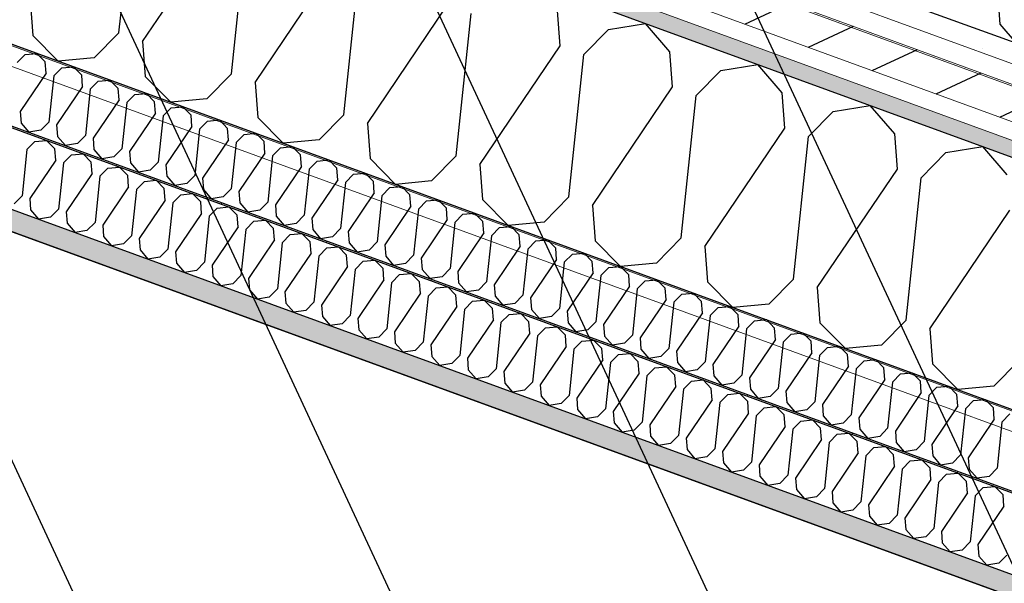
# Model space of a CAD drawing. Header units: millimetres. Extents: x 112481703 to 112588235, y 1264638581 to 1264713486.
# Tile 447 of 487: x 112584044 to 112584660, y 1264688743 to 1264689096. Entities that reach past the tile are written whole.
import ezdxf
from ezdxf.enums import TextEntityAlignment as Align

# ---------------------------------------------------------------- set-up
doc = ezdxf.new("R2010")
doc.units = ezdxf.units.MM
doc.header["$LTSCALE"] = 0.5
doc.header["$MEASUREMENT"] = 0
doc.linetypes.add('PLINE', pattern=[0])
for name, color, linetype, lineweight in [('235- Utvendig kledning og overflate', 7, 'Continuous', 0), ('236- Innvendig kledning og overflate', 7, 'Continuous', 0), ('262- Taktekking', 7, 'Continuous', 0)]:
    doc.layers.add(name, color=color, linetype=linetype, lineweight=lineweight)
for name, color, linetype in [('862- M___Nettoareal', 7, 'Continuous'), ('862- M___Nettoareal (1-100)', 7, 'Continuous'), ('862- M___Nettoareal(Polylinje)', 7, 'Continuous'), ('LA_farge_dekke_asfalt2', 7, 'Continuous'), ('Yttervegger.A225', 7, 'Continuous'), ('Yttervegger.A225 (Skravur)', 7, 'Continuous')]:
    doc.layers.add(name, color=color, linetype=linetype)
doc.styles.add('GENERATED_STYLE_1', font='arial.ttf')
pattern_1 = [(249.956, (112557650, 1264717795), (-81.357, 29.68231), [0, -50]), (249.956, (112557682.11, 1264717756.67), (-81.357, 29.68231), [0, -50])]

# ---------------------------------------------------------------- blocks, each defined once
blk = doc.blocks.new('Personalrom_1_1', base_point=(112584215.36, 1264687380.05))
at = {"layer": '862- M___Nettoareal(Polylinje)', "linetype": 'PLINE', "flags": 128}
blk.add_lwpolyline([(112586295.89, 1264688139.79), (112579715.19, 1264690540.69), (112579078.41, 1264688795.32), (112578651.54, 1264687625.32), (112580142.19, 1264687081.47), (112580274.65, 1264687033.14), (112580295.56, 1264687090.45), (112582622.75, 1264686241.4), (112582601.84, 1264686184.09), (112585232.24, 1264685224.41)], close=True, dxfattribs=at)
blk = doc.blocks.new('*X299', base_point=(112557650, 1264717795))
at = {"layer": 'Yttervegger.A225 (Skravur)', "linetype": 'PLINE'}
for p, q in [((112584656.2, 1264689107.21), (112584657.33, 1264689092.67)), ((112584657.33, 1264689092.67), (112584667.46, 1264689080.93))]:
    blk.add_line(p, q, dxfattribs=at)
blk = doc.blocks.new('*X415', base_point=(112557650, 1264717795))
at = {"layer": 'Yttervegger.A225 (Skravur)', "linetype": 'PLINE'}
for p, q in [((112584106.27, 1264689087.38), (112584115.64, 1264689176.38)), ((112584121.05, 1264689081.99), (112584171.2, 1264689156.11)), ((112584176.61, 1264689061.72), (112584185.97, 1264689150.72)), ((112584191.38, 1264689056.33), (112584241.53, 1264689130.45)), ((112584246.94, 1264689036.06), (112584256.31, 1264689125.06)), ((112584050.72, 1264689107.65), (112584052.42, 1264689085.69)), ((112584261.72, 1264689030.67), (112584311.86, 1264689104.79)), ((112584382.19, 1264689079.13), (112584380.49, 1264689101.09)), ((112584317.27, 1264689010.4), (112584326.64, 1264689099.4)), ((112584396.97, 1264689073.74), (112584412.41, 1264689089.45)), ((112584412.41, 1264689089.45), (112584435.53, 1264689093.16)), ((112584450.83, 1264689075.43), (112584435.53, 1264689093.16)), ((112584052.42, 1264689085.69), (112584068.31, 1264689069.59)), ((112584106.27, 1264689087.38), (112584090.83, 1264689071.68)), ((112584121.05, 1264689081.99), (112584122.75, 1264689060.03)), ((112584332.05, 1264689005.01), (112584382.19, 1264689079.13)), ((112584090.83, 1264689071.68), (112584068.31, 1264689069.59)), ((112584387.6, 1264688984.74), (112584396.97, 1264689073.74)), ((112584452.53, 1264689053.47), (112584450.83, 1264689075.43)), ((112584482.75, 1264689063.79), (112584505.86, 1264689067.5)), ((112584521.16, 1264689049.77), (112584505.86, 1264689067.5)), ((112584122.75, 1264689060.03), (112584138.64, 1264689043.93)), ((112584176.61, 1264689061.72), (112584161.16, 1264689046.02)), ((112584467.3, 1264689048.08), (112584482.75, 1264689063.79)), ((112584191.38, 1264689056.33), (112584193.08, 1264689034.37)), ((112584402.38, 1264688979.35), (112584452.53, 1264689053.47)), ((112584161.16, 1264689046.02), (112584138.64, 1264689043.93)), ((112584457.94, 1264688959.08), (112584467.3, 1264689048.08)), ((112584522.86, 1264689027.81), (112584521.16, 1264689049.77)), ((112584553.08, 1264689038.13), (112584576.2, 1264689041.84)), ((112584591.49, 1264689024.11), (112584576.2, 1264689041.84)), ((112584193.08, 1264689034.37), (112584208.97, 1264689018.27)), ((112584246.94, 1264689036.06), (112584231.5, 1264689020.36)), ((112584537.64, 1264689022.42), (112584553.08, 1264689038.13)), ((112584261.72, 1264689030.67), (112584263.42, 1264689008.71)), ((112584472.71, 1264688953.69), (112584522.86, 1264689027.81)), ((112584528.27, 1264688933.42), (112584537.64, 1264689022.42)), ((112584593.19, 1264689002.15), (112584591.49, 1264689024.11)), ((112584231.5, 1264689020.36), (112584208.97, 1264689018.27)), ((112584623.41, 1264689012.47), (112584646.53, 1264689016.18)), ((112584661.82, 1264688998.45), (112584646.53, 1264689016.18)), ((112584263.42, 1264689008.71), (112584279.31, 1264688992.61)), ((112584317.27, 1264689010.4), (112584301.83, 1264688994.7)), ((112584607.97, 1264688996.76), (112584623.41, 1264689012.47)), ((112584332.05, 1264689005.01), (112584333.75, 1264688983.05)), ((112584543.05, 1264688928.03), (112584593.19, 1264689002.15)), ((112584598.6, 1264688907.76), (112584607.97, 1264688996.76)), ((112584301.83, 1264688994.7), (112584279.31, 1264688992.61)), ((112584387.6, 1264688984.74), (112584372.16, 1264688969.04)), ((112584333.75, 1264688983.05), (112584349.64, 1264688966.95)), ((112584402.38, 1264688979.35), (112584404.08, 1264688957.39)), ((112584613.38, 1264688902.37), (112584663.52, 1264688976.49)), ((112584372.16, 1264688969.04), (112584349.64, 1264688966.95)), ((112584404.08, 1264688957.39), (112584419.97, 1264688941.29)), ((112584457.94, 1264688959.08), (112584442.49, 1264688943.38)), ((112584472.71, 1264688953.69), (112584474.41, 1264688931.73)), ((112584442.49, 1264688943.38), (112584419.97, 1264688941.29)), ((112584474.41, 1264688931.73), (112584490.3, 1264688915.63)), ((112584528.27, 1264688933.42), (112584512.83, 1264688917.72)), ((112584543.05, 1264688928.03), (112584544.75, 1264688906.07)), ((112584512.83, 1264688917.72), (112584490.3, 1264688915.63)), ((112584544.75, 1264688906.07), (112584560.64, 1264688889.97)), ((112584598.6, 1264688907.76), (112584583.16, 1264688892.06)), ((112584613.38, 1264688902.37), (112584615.08, 1264688880.41)), ((112584583.16, 1264688892.06), (112584560.64, 1264688889.97)), ((112584615.08, 1264688880.41), (112584630.97, 1264688864.31)), ((112584668.93, 1264688882.1), (112584653.49, 1264688866.4)), ((112584653.49, 1264688866.4), (112584630.97, 1264688864.31))]:
    blk.add_line(p, q, dxfattribs=at)
blk = doc.blocks.new('*X541', base_point=(112557650, 1264717795))
at = {"layer": 'Yttervegger.A225 (Skravur)', "linetype": 'PLINE'}
for p, q in [((112584048.71, 1264689014.33), (112584053.71, 1264689019.42)), ((112584053.71, 1264689019.42), (112584061.02, 1264689020.1)), ((112584066.17, 1264689014.87), (112584061.02, 1264689020.1)), ((112584066.72, 1264689007.75), (112584066.17, 1264689014.87)), ((112584048.71, 1264689014.33), (112584045.67, 1264688985.46)), ((112584071.52, 1264689006), (112584076.52, 1264689011.1)), ((112584076.52, 1264689011.1), (112584083.83, 1264689011.77)), ((112584088.98, 1264689006.55), (112584083.83, 1264689011.77)), ((112584066.72, 1264689007.75), (112584050.46, 1264688983.71)), ((112584071.52, 1264689006), (112584068.48, 1264688977.14)), ((112584089.53, 1264688999.43), (112584088.98, 1264689006.55)), ((112584094.33, 1264688997.68), (112584099.33, 1264689002.78)), ((112584099.33, 1264689002.78), (112584106.64, 1264689003.45)), ((112584111.79, 1264688998.23), (112584106.64, 1264689003.45)), ((112584089.53, 1264688999.43), (112584073.27, 1264688975.39)), ((112584094.33, 1264688997.68), (112584091.29, 1264688968.82)), ((112584112.34, 1264688991.11), (112584111.79, 1264688998.23)), ((112584112.34, 1264688991.11), (112584096.08, 1264688967.07)), ((112584117.14, 1264688989.36), (112584122.15, 1264688994.45)), ((112584122.15, 1264688994.45), (112584129.45, 1264688995.13)), ((112584134.6, 1264688989.91), (112584129.45, 1264688995.13)), ((112584045.67, 1264688985.46), (112584040.66, 1264688980.37)), ((112584117.14, 1264688989.36), (112584114.1, 1264688960.5)), ((112584135.16, 1264688982.79), (112584134.6, 1264688989.91)), ((112584139.95, 1264688981.04), (112584144.96, 1264688986.13)), ((112584144.96, 1264688986.13), (112584152.26, 1264688986.81)), ((112584157.41, 1264688981.59), (112584152.26, 1264688986.81)), ((112584050.46, 1264688983.71), (112584051.01, 1264688976.59)), ((112584135.16, 1264688982.79), (112584118.89, 1264688958.75)), ((112584139.95, 1264688981.04), (112584136.91, 1264688952.17)), ((112584157.97, 1264688974.46), (112584157.41, 1264688981.59)), ((112584162.76, 1264688972.71), (112584167.77, 1264688977.81)), ((112584167.77, 1264688977.81), (112584175.07, 1264688978.48)), ((112584180.23, 1264688973.26), (112584175.07, 1264688978.48)), ((112584051.01, 1264688976.59), (112584055.97, 1264688970.84)), ((112584063.47, 1264688972.05), (112584055.97, 1264688970.84)), ((112584068.48, 1264688977.14), (112584063.47, 1264688972.05)), ((112584073.27, 1264688975.39), (112584073.82, 1264688968.27)), ((112584157.97, 1264688974.46), (112584141.7, 1264688950.42)), ((112584162.76, 1264688972.71), (112584159.72, 1264688943.85)), ((112584180.78, 1264688966.14), (112584180.23, 1264688973.26)), ((112584073.82, 1264688968.27), (112584078.78, 1264688962.52)), ((112584091.29, 1264688968.82), (112584086.28, 1264688963.72)), ((112584096.08, 1264688967.07), (112584096.63, 1264688959.95)), ((112584180.78, 1264688966.14), (112584164.51, 1264688942.1)), ((112584185.57, 1264688964.39), (112584190.58, 1264688969.49)), ((112584190.58, 1264688969.49), (112584197.88, 1264688970.16)), ((112584203.04, 1264688964.94), (112584197.88, 1264688970.16)), ((112584086.28, 1264688963.72), (112584078.78, 1264688962.52)), ((112584096.63, 1264688959.95), (112584101.59, 1264688954.2)), ((112584114.1, 1264688960.5), (112584109.09, 1264688955.4)), ((112584185.57, 1264688964.39), (112584182.53, 1264688935.53)), ((112584203.59, 1264688957.82), (112584203.04, 1264688964.94)), ((112584208.38, 1264688956.07), (112584213.39, 1264688961.16)), ((112584213.39, 1264688961.16), (112584220.69, 1264688961.84)), ((112584225.85, 1264688956.62), (112584220.69, 1264688961.84)), ((112584109.09, 1264688955.4), (112584101.59, 1264688954.2)), ((112584118.89, 1264688958.75), (112584119.44, 1264688951.62)), ((112584203.59, 1264688957.82), (112584187.32, 1264688933.78)), ((112584208.38, 1264688956.07), (112584205.34, 1264688927.21)), ((112584226.4, 1264688949.5), (112584225.85, 1264688956.62)), ((112584236.2, 1264688952.84), (112584243.5, 1264688953.52)), ((112584248.66, 1264688948.3), (112584243.5, 1264688953.52)), ((112584119.44, 1264688951.62), (112584124.4, 1264688945.87)), ((112584131.9, 1264688947.08), (112584124.4, 1264688945.87)), ((112584136.91, 1264688952.17), (112584131.9, 1264688947.08)), ((112584141.7, 1264688950.42), (112584142.25, 1264688943.3)), ((112584226.4, 1264688949.5), (112584210.13, 1264688925.46)), ((112584231.19, 1264688947.75), (112584228.15, 1264688918.88)), ((112584231.19, 1264688947.75), (112584236.2, 1264688952.84)), ((112584249.21, 1264688941.17), (112584248.66, 1264688948.3)), ((112584142.25, 1264688943.3), (112584147.21, 1264688937.55)), ((112584159.72, 1264688943.85), (112584154.71, 1264688938.76)), ((112584164.51, 1264688942.1), (112584165.06, 1264688934.98)), ((112584249.21, 1264688941.17), (112584232.94, 1264688917.14)), ((112584254, 1264688939.43), (112584259.01, 1264688944.52)), ((112584259.01, 1264688944.52), (112584266.31, 1264688945.2)), ((112584271.47, 1264688939.97), (112584266.31, 1264688945.2)), ((112584154.71, 1264688938.76), (112584147.21, 1264688937.55)), ((112584165.06, 1264688934.98), (112584170.03, 1264688929.23)), ((112584182.53, 1264688935.53), (112584177.52, 1264688930.43)), ((112584254, 1264688939.43), (112584250.96, 1264688910.56)), ((112584272.02, 1264688932.85), (112584271.47, 1264688939.97)), ((112584276.81, 1264688931.1), (112584281.82, 1264688936.2)), ((112584281.82, 1264688936.2), (112584289.12, 1264688936.87)), ((112584294.28, 1264688931.65), (112584289.12, 1264688936.87)), ((112584177.52, 1264688930.43), (112584170.03, 1264688929.23)), ((112584187.32, 1264688933.78), (112584187.87, 1264688926.66)), ((112584272.02, 1264688932.85), (112584255.76, 1264688908.81)), ((112584276.81, 1264688931.1), (112584273.77, 1264688902.24)), ((112584294.83, 1264688924.53), (112584294.28, 1264688931.65)), ((112584304.63, 1264688927.88), (112584311.93, 1264688928.55)), ((112584317.09, 1264688923.33), (112584311.93, 1264688928.55)), ((112584187.87, 1264688926.66), (112584192.84, 1264688920.91)), ((112584205.34, 1264688927.21), (112584200.33, 1264688922.11)), ((112584210.13, 1264688925.46), (112584210.69, 1264688918.34)), ((112584294.83, 1264688924.53), (112584278.57, 1264688900.49)), ((112584299.62, 1264688922.78), (112584296.58, 1264688893.92)), ((112584299.62, 1264688922.78), (112584304.63, 1264688927.88)), ((112584317.64, 1264688916.21), (112584317.09, 1264688923.33)), ((112584200.33, 1264688922.11), (112584192.84, 1264688920.91)), ((112584210.69, 1264688918.34), (112584215.65, 1264688912.59)), ((112584228.15, 1264688918.88), (112584223.14, 1264688913.79)), ((112584232.94, 1264688917.14), (112584233.5, 1264688910.01)), ((112584317.64, 1264688916.21), (112584301.38, 1264688892.17)), ((112584322.43, 1264688914.46), (112584327.44, 1264688919.55)), ((112584327.44, 1264688919.55), (112584334.75, 1264688920.23)), ((112584339.9, 1264688915.01), (112584334.75, 1264688920.23)), ((112584223.14, 1264688913.79), (112584215.65, 1264688912.59)), ((112584233.5, 1264688910.01), (112584238.46, 1264688904.26)), ((112584250.96, 1264688910.56), (112584245.95, 1264688905.47)), ((112584322.43, 1264688914.46), (112584319.39, 1264688885.6)), ((112584340.45, 1264688907.89), (112584339.9, 1264688915.01)), ((112584345.24, 1264688906.14), (112584350.25, 1264688911.23)), ((112584350.25, 1264688911.23), (112584357.56, 1264688911.91)), ((112584362.71, 1264688906.69), (112584357.56, 1264688911.91)), ((112584245.95, 1264688905.47), (112584238.46, 1264688904.26)), ((112584255.76, 1264688908.81), (112584256.31, 1264688901.69)), ((112584340.45, 1264688907.89), (112584324.19, 1264688883.85)), ((112584345.24, 1264688906.14), (112584342.2, 1264688877.27)), ((112584363.26, 1264688899.56), (112584362.71, 1264688906.69)), ((112584256.31, 1264688901.69), (112584261.27, 1264688895.94)), ((112584273.77, 1264688902.24), (112584268.76, 1264688897.15)), ((112584278.57, 1264688900.49), (112584279.12, 1264688893.37)), ((112584363.26, 1264688899.56), (112584347, 1264688875.52)), ((112584368.05, 1264688897.81), (112584365.02, 1264688868.95)), ((112584368.05, 1264688897.81), (112584373.06, 1264688902.91)), ((112584373.06, 1264688902.91), (112584380.37, 1264688903.58)), ((112584385.52, 1264688898.36), (112584380.37, 1264688903.58)), ((112584386.07, 1264688891.24), (112584385.52, 1264688898.36)), ((112584268.76, 1264688897.15), (112584261.27, 1264688895.94)), ((112584279.12, 1264688893.37), (112584284.08, 1264688887.62)), ((112584296.58, 1264688893.92), (112584291.58, 1264688888.82)), ((112584301.38, 1264688892.17), (112584301.93, 1264688885.05)), ((112584390.86, 1264688889.49), (112584395.87, 1264688894.59)), ((112584395.87, 1264688894.59), (112584403.18, 1264688895.26)), ((112584408.33, 1264688890.04), (112584403.18, 1264688895.26)), ((112584291.58, 1264688888.82), (112584284.08, 1264688887.62)), ((112584319.39, 1264688885.6), (112584314.39, 1264688880.5)), ((112584386.07, 1264688891.24), (112584369.81, 1264688867.2)), ((112584390.86, 1264688889.49), (112584387.83, 1264688860.63)), ((112584408.88, 1264688882.92), (112584408.33, 1264688890.04)), ((112584413.67, 1264688881.17), (112584418.68, 1264688886.26)), ((112584418.68, 1264688886.26), (112584425.99, 1264688886.94)), ((112584431.14, 1264688881.72), (112584425.99, 1264688886.94)), ((112584301.93, 1264688885.05), (112584306.89, 1264688879.3)), ((112584314.39, 1264688880.5), (112584306.89, 1264688879.3)), ((112584324.19, 1264688883.85), (112584324.74, 1264688876.72)), ((112584408.88, 1264688882.92), (112584392.62, 1264688858.88)), ((112584413.67, 1264688881.17), (112584410.64, 1264688852.31)), ((112584431.69, 1264688874.6), (112584431.14, 1264688881.72)), ((112584324.74, 1264688876.72), (112584329.7, 1264688870.97)), ((112584342.2, 1264688877.27), (112584337.2, 1264688872.18)), ((112584347, 1264688875.52), (112584347.55, 1264688868.4)), ((112584431.69, 1264688874.6), (112584415.43, 1264688850.56)), ((112584436.48, 1264688872.85), (112584441.49, 1264688877.94)), ((112584441.49, 1264688877.94), (112584448.8, 1264688878.62)), ((112584453.95, 1264688873.4), (112584448.8, 1264688878.62)), ((112584454.5, 1264688866.27), (112584453.95, 1264688873.4)), ((112584337.2, 1264688872.18), (112584329.7, 1264688870.97)), ((112584347.55, 1264688868.4), (112584352.51, 1264688862.65)), ((112584365.02, 1264688868.95), (112584360.01, 1264688863.86)), ((112584369.81, 1264688867.2), (112584370.36, 1264688860.08)), ((112584436.48, 1264688872.85), (112584433.45, 1264688843.98)), ((112584459.3, 1264688864.53), (112584464.3, 1264688869.62)), ((112584464.3, 1264688869.62), (112584471.61, 1264688870.3)), ((112584476.76, 1264688865.07), (112584471.61, 1264688870.3)), ((112584360.01, 1264688863.86), (112584352.51, 1264688862.65)), ((112584387.83, 1264688860.63), (112584382.82, 1264688855.53)), ((112584454.5, 1264688866.27), (112584438.24, 1264688842.24)), ((112584459.3, 1264688864.53), (112584456.26, 1264688835.66)), ((112584477.31, 1264688857.95), (112584476.76, 1264688865.07)), ((112584482.11, 1264688856.2), (112584487.11, 1264688861.3)), ((112584487.11, 1264688861.3), (112584494.42, 1264688861.97)), ((112584499.57, 1264688856.75), (112584494.42, 1264688861.97)), ((112584370.36, 1264688860.08), (112584375.32, 1264688854.33)), ((112584382.82, 1264688855.53), (112584375.32, 1264688854.33)), ((112584392.62, 1264688858.88), (112584393.17, 1264688851.76)), ((112584477.31, 1264688857.95), (112584461.05, 1264688833.91)), ((112584482.11, 1264688856.2), (112584479.07, 1264688827.34)), ((112584500.12, 1264688849.63), (112584499.57, 1264688856.75)), ((112584393.17, 1264688851.76), (112584398.13, 1264688846.01)), ((112584410.64, 1264688852.31), (112584405.63, 1264688847.21)), ((112584415.43, 1264688850.56), (112584415.98, 1264688843.44)), ((112584500.12, 1264688849.63), (112584483.86, 1264688825.59)), ((112584504.92, 1264688847.88), (112584509.92, 1264688852.98)), ((112584509.92, 1264688852.98), (112584517.23, 1264688853.65)), ((112584522.38, 1264688848.43), (112584517.23, 1264688853.65)), ((112584522.93, 1264688841.31), (112584522.38, 1264688848.43)), ((112584405.63, 1264688847.21), (112584398.13, 1264688846.01)), ((112584415.98, 1264688843.44), (112584420.94, 1264688837.69)), ((112584433.45, 1264688843.98), (112584428.44, 1264688838.89)), ((112584438.24, 1264688842.24), (112584438.79, 1264688835.11)), ((112584504.92, 1264688847.88), (112584501.88, 1264688819.02)), ((112584527.73, 1264688839.56), (112584532.74, 1264688844.65)), ((112584532.74, 1264688844.65), (112584540.04, 1264688845.33)), ((112584545.19, 1264688840.11), (112584540.04, 1264688845.33)), ((112584428.44, 1264688838.89), (112584420.94, 1264688837.69)), ((112584522.93, 1264688841.31), (112584506.67, 1264688817.27)), ((112584527.73, 1264688839.56), (112584524.69, 1264688810.7)), ((112584545.75, 1264688832.99), (112584545.19, 1264688840.11)), ((112584550.54, 1264688831.24), (112584555.55, 1264688836.33)), ((112584555.55, 1264688836.33), (112584562.85, 1264688837.01)), ((112584568, 1264688831.79), (112584562.85, 1264688837.01)), ((112584438.79, 1264688835.11), (112584443.75, 1264688829.36)), ((112584451.25, 1264688830.57), (112584443.75, 1264688829.36)), ((112584456.26, 1264688835.66), (112584451.25, 1264688830.57)), ((112584461.05, 1264688833.91), (112584461.6, 1264688826.79)), ((112584545.75, 1264688832.99), (112584529.48, 1264688808.95)), ((112584550.54, 1264688831.24), (112584547.5, 1264688802.37)), ((112584568.56, 1264688824.66), (112584568, 1264688831.79)), ((112584461.6, 1264688826.79), (112584466.56, 1264688821.04)), ((112584479.07, 1264688827.34), (112584474.06, 1264688822.25)), ((112584483.86, 1264688825.59), (112584484.41, 1264688818.47)), ((112584568.56, 1264688824.66), (112584552.29, 1264688800.62)), ((112584573.35, 1264688822.91), (112584578.36, 1264688828.01)), ((112584578.36, 1264688828.01), (112584585.66, 1264688828.68)), ((112584590.82, 1264688823.46), (112584585.66, 1264688828.68)), ((112584474.06, 1264688822.25), (112584466.56, 1264688821.04)), ((112584484.41, 1264688818.47), (112584489.37, 1264688812.72)), ((112584501.88, 1264688819.02), (112584496.87, 1264688813.92)), ((112584573.35, 1264688822.91), (112584570.31, 1264688794.05)), ((112584591.37, 1264688816.34), (112584590.82, 1264688823.46)), ((112584596.16, 1264688814.59), (112584601.17, 1264688819.69)), ((112584601.17, 1264688819.69), (112584608.47, 1264688820.36)), ((112584613.63, 1264688815.14), (112584608.47, 1264688820.36)), ((112584496.87, 1264688813.92), (112584489.37, 1264688812.72)), ((112584506.67, 1264688817.27), (112584507.22, 1264688810.15)), ((112584591.37, 1264688816.34), (112584575.1, 1264688792.3)), ((112584596.16, 1264688814.59), (112584593.12, 1264688785.73)), ((112584614.18, 1264688808.02), (112584613.63, 1264688815.14)), ((112584618.97, 1264688806.27), (112584623.98, 1264688811.36)), ((112584623.98, 1264688811.36), (112584631.28, 1264688812.04)), ((112584636.44, 1264688806.82), (112584631.28, 1264688812.04)), ((112584507.22, 1264688810.15), (112584512.18, 1264688804.4)), ((112584519.68, 1264688805.6), (112584512.18, 1264688804.4)), ((112584524.69, 1264688810.7), (112584519.68, 1264688805.6)), ((112584529.48, 1264688808.95), (112584530.03, 1264688801.82)), ((112584614.18, 1264688808.02), (112584597.91, 1264688783.98)), ((112584618.97, 1264688806.27), (112584615.93, 1264688777.41)), ((112584636.99, 1264688799.7), (112584636.44, 1264688806.82)), ((112584530.03, 1264688801.82), (112584534.99, 1264688796.08)), ((112584547.5, 1264688802.37), (112584542.49, 1264688797.28)), ((112584552.29, 1264688800.62), (112584552.84, 1264688793.5)), ((112584636.99, 1264688799.7), (112584620.72, 1264688775.66)), ((112584641.78, 1264688797.95), (112584646.79, 1264688803.04)), ((112584646.79, 1264688803.04), (112584654.09, 1264688803.72)), ((112584659.25, 1264688798.5), (112584654.09, 1264688803.72)), ((112584542.49, 1264688797.28), (112584534.99, 1264688796.08)), ((112584552.84, 1264688793.5), (112584557.8, 1264688787.75)), ((112584570.31, 1264688794.05), (112584565.3, 1264688788.96)), ((112584641.78, 1264688797.95), (112584638.74, 1264688769.08)), ((112584659.8, 1264688791.37), (112584659.25, 1264688798.5)), ((112584565.3, 1264688788.96), (112584557.8, 1264688787.75)), ((112584575.1, 1264688792.3), (112584575.65, 1264688785.18)), ((112584659.8, 1264688791.37), (112584643.53, 1264688767.34)), ((112584575.65, 1264688785.18), (112584580.61, 1264688779.43)), ((112584588.11, 1264688780.63), (112584580.61, 1264688779.43)), ((112584593.12, 1264688785.73), (112584588.11, 1264688780.63)), ((112584597.91, 1264688783.98), (112584598.46, 1264688776.86)), ((112584598.46, 1264688776.86), (112584603.43, 1264688771.11)), ((112584615.93, 1264688777.41), (112584610.92, 1264688772.31)), ((112584620.72, 1264688775.66), (112584621.28, 1264688768.54)), ((112584610.92, 1264688772.31), (112584603.43, 1264688771.11)), ((112584621.28, 1264688768.54), (112584626.24, 1264688762.79)), ((112584638.74, 1264688769.08), (112584633.73, 1264688763.99)), ((112584633.73, 1264688763.99), (112584626.24, 1264688762.79)), ((112584643.53, 1264688767.34), (112584644.09, 1264688760.21)), ((112584644.09, 1264688760.21), (112584649.05, 1264688754.46)), ((112584661.55, 1264688760.76), (112584656.54, 1264688755.67)), ((112584656.54, 1264688755.67), (112584649.05, 1264688754.46))]:
    blk.add_line(p, q, dxfattribs=at)
blk = doc.blocks.new('*X544', base_point=(112557650, 1264717795))
at = {"layer": 'Yttervegger.A225 (Skravur)', "linetype": 'PLINE'}
for p, q in [((112584042.69, 1264689068.68), (112584047.7, 1264689073.77)), ((112584047.7, 1264689073.77), (112584055, 1264689074.45)), ((112584060.16, 1264689069.23), (112584055, 1264689074.45)), ((112584060.71, 1264689062.11), (112584060.16, 1264689069.23)), ((112584065.5, 1264689060.36), (112584070.51, 1264689065.45)), ((112584070.51, 1264689065.45), (112584077.81, 1264689066.13)), ((112584082.97, 1264689060.91), (112584077.81, 1264689066.13)), ((112584060.71, 1264689062.11), (112584044.44, 1264689038.07)), ((112584065.5, 1264689060.36), (112584062.46, 1264689031.49)), ((112584083.52, 1264689053.78), (112584082.97, 1264689060.91)), ((112584093.32, 1264689057.13), (112584100.62, 1264689057.81)), ((112584105.78, 1264689052.58), (112584100.62, 1264689057.81)), ((112584083.52, 1264689053.78), (112584067.25, 1264689029.75)), ((112584088.31, 1264689052.04), (112584085.27, 1264689023.17)), ((112584088.31, 1264689052.04), (112584093.32, 1264689057.13)), ((112584106.33, 1264689045.46), (112584105.78, 1264689052.58)), ((112584106.33, 1264689045.46), (112584090.07, 1264689021.42)), ((112584111.12, 1264689043.71), (112584116.13, 1264689048.81)), ((112584116.13, 1264689048.81), (112584123.43, 1264689049.48)), ((112584128.59, 1264689044.26), (112584123.43, 1264689049.48)), ((112584111.12, 1264689043.71), (112584108.08, 1264689014.85)), ((112584129.14, 1264689037.14), (112584128.59, 1264689044.26)), ((112584133.93, 1264689035.39), (112584138.94, 1264689040.49)), ((112584138.94, 1264689040.49), (112584146.24, 1264689041.16)), ((112584151.4, 1264689035.94), (112584146.24, 1264689041.16)), ((112584044.44, 1264689038.07), (112584045, 1264689030.94)), ((112584129.14, 1264689037.14), (112584112.88, 1264689013.1)), ((112584133.93, 1264689035.39), (112584130.89, 1264689006.53)), ((112584151.95, 1264689028.82), (112584151.4, 1264689035.94)), ((112584045, 1264689030.94), (112584049.96, 1264689025.2)), ((112584062.46, 1264689031.49), (112584057.45, 1264689026.4)), ((112584067.25, 1264689029.75), (112584067.81, 1264689022.62)), ((112584151.95, 1264689028.82), (112584135.69, 1264689004.78)), ((112584156.74, 1264689027.07), (112584153.7, 1264688998.2)), ((112584156.74, 1264689027.07), (112584161.75, 1264689032.16)), ((112584161.75, 1264689032.16), (112584169.06, 1264689032.84)), ((112584174.21, 1264689027.62), (112584169.06, 1264689032.84)), ((112584174.76, 1264689020.5), (112584174.21, 1264689027.62)), ((112584057.45, 1264689026.4), (112584049.96, 1264689025.2)), ((112584067.81, 1264689022.62), (112584072.77, 1264689016.87)), ((112584085.27, 1264689023.17), (112584080.26, 1264689018.08)), ((112584090.07, 1264689021.42), (112584090.62, 1264689014.3)), ((112584179.55, 1264689018.75), (112584184.56, 1264689023.84)), ((112584184.56, 1264689023.84), (112584191.87, 1264689024.52)), ((112584197.02, 1264689019.3), (112584191.87, 1264689024.52)), ((112584080.26, 1264689018.08), (112584072.77, 1264689016.87)), ((112584108.08, 1264689014.85), (112584103.07, 1264689009.76)), ((112584174.76, 1264689020.5), (112584158.5, 1264688996.46)), ((112584179.55, 1264689018.75), (112584176.51, 1264688989.88)), ((112584197.57, 1264689012.17), (112584197.02, 1264689019.3)), ((112584202.36, 1264689010.42), (112584207.37, 1264689015.52)), ((112584207.37, 1264689015.52), (112584214.68, 1264689016.19)), ((112584219.83, 1264689010.97), (112584214.68, 1264689016.19)), ((112584090.62, 1264689014.3), (112584095.58, 1264689008.55)), ((112584103.07, 1264689009.76), (112584095.58, 1264689008.55)), ((112584112.88, 1264689013.1), (112584113.43, 1264689005.98)), ((112584197.57, 1264689012.17), (112584181.31, 1264688988.13)), ((112584202.36, 1264689010.42), (112584199.33, 1264688981.56)), ((112584220.38, 1264689003.85), (112584219.83, 1264689010.97)), ((112584113.43, 1264689005.98), (112584118.39, 1264689000.23)), ((112584130.89, 1264689006.53), (112584125.89, 1264689001.43)), ((112584135.69, 1264689004.78), (112584136.24, 1264688997.66)), ((112584220.38, 1264689003.85), (112584204.12, 1264688979.81)), ((112584225.17, 1264689002.1), (112584230.18, 1264689007.2)), ((112584230.18, 1264689007.2), (112584237.49, 1264689007.87)), ((112584242.64, 1264689002.65), (112584237.49, 1264689007.87)), ((112584243.19, 1264688995.53), (112584242.64, 1264689002.65)), ((112584125.89, 1264689001.43), (112584118.39, 1264689000.23)), ((112584136.24, 1264688997.66), (112584141.2, 1264688991.91)), ((112584153.7, 1264688998.2), (112584148.7, 1264688993.11)), ((112584158.5, 1264688996.46), (112584159.05, 1264688989.33)), ((112584225.17, 1264689002.1), (112584222.14, 1264688973.24)), ((112584247.98, 1264688993.78), (112584252.99, 1264688998.87)), ((112584252.99, 1264688998.87), (112584260.3, 1264688999.55)), ((112584265.45, 1264688994.33), (112584260.3, 1264688999.55)), ((112584148.7, 1264688993.11), (112584141.2, 1264688991.91)), ((112584243.19, 1264688995.53), (112584226.93, 1264688971.49)), ((112584247.98, 1264688993.78), (112584244.95, 1264688964.92)), ((112584266, 1264688987.21), (112584265.45, 1264688994.33)), ((112584270.79, 1264688985.46), (112584275.8, 1264688990.55)), ((112584275.8, 1264688990.55), (112584283.11, 1264688991.23)), ((112584288.26, 1264688986.01), (112584283.11, 1264688991.23)), ((112584159.05, 1264688989.33), (112584164.01, 1264688983.58)), ((112584171.51, 1264688984.79), (112584164.01, 1264688983.58)), ((112584176.51, 1264688989.88), (112584171.51, 1264688984.79)), ((112584181.31, 1264688988.13), (112584181.86, 1264688981.01)), ((112584266, 1264688987.21), (112584249.74, 1264688963.17)), ((112584270.79, 1264688985.46), (112584267.76, 1264688956.59)), ((112584288.81, 1264688978.88), (112584288.26, 1264688986.01)), ((112584181.86, 1264688981.01), (112584186.82, 1264688975.26)), ((112584199.33, 1264688981.56), (112584194.32, 1264688976.47)), ((112584204.12, 1264688979.81), (112584204.67, 1264688972.69)), ((112584288.81, 1264688978.88), (112584272.55, 1264688954.85)), ((112584293.61, 1264688977.14), (112584298.61, 1264688982.23)), ((112584298.61, 1264688982.23), (112584305.92, 1264688982.91)), ((112584311.07, 1264688977.68), (112584305.92, 1264688982.91)), ((112584311.62, 1264688970.56), (112584311.07, 1264688977.68)), ((112584194.32, 1264688976.47), (112584186.82, 1264688975.26)), ((112584204.67, 1264688972.69), (112584209.63, 1264688966.94)), ((112584222.14, 1264688973.24), (112584217.13, 1264688968.14)), ((112584226.93, 1264688971.49), (112584227.48, 1264688964.37)), ((112584293.61, 1264688977.14), (112584290.57, 1264688948.27)), ((112584316.42, 1264688968.81), (112584321.42, 1264688973.91)), ((112584321.42, 1264688973.91), (112584328.73, 1264688974.58)), ((112584333.88, 1264688969.36), (112584328.73, 1264688974.58)), ((112584217.13, 1264688968.14), (112584209.63, 1264688966.94)), ((112584311.62, 1264688970.56), (112584295.36, 1264688946.52)), ((112584316.42, 1264688968.81), (112584313.38, 1264688939.95)), ((112584334.43, 1264688962.24), (112584333.88, 1264688969.36)), ((112584339.23, 1264688960.49), (112584344.23, 1264688965.59)), ((112584344.23, 1264688965.59), (112584351.54, 1264688966.26)), ((112584356.69, 1264688961.04), (112584351.54, 1264688966.26)), ((112584227.48, 1264688964.37), (112584232.44, 1264688958.62)), ((112584239.94, 1264688959.82), (112584232.44, 1264688958.62)), ((112584244.95, 1264688964.92), (112584239.94, 1264688959.82)), ((112584249.74, 1264688963.17), (112584250.29, 1264688956.05)), ((112584334.43, 1264688962.24), (112584318.17, 1264688938.2)), ((112584339.23, 1264688960.49), (112584336.19, 1264688931.63)), ((112584357.24, 1264688953.92), (112584356.69, 1264688961.04)), ((112584250.29, 1264688956.05), (112584255.25, 1264688950.3)), ((112584267.76, 1264688956.59), (112584262.75, 1264688951.5)), ((112584272.55, 1264688954.85), (112584273.1, 1264688947.72)), ((112584357.24, 1264688953.92), (112584340.98, 1264688929.88)), ((112584362.04, 1264688952.17), (112584367.05, 1264688957.26)), ((112584367.05, 1264688957.26), (112584374.35, 1264688957.94)), ((112584379.5, 1264688952.72), (112584374.35, 1264688957.94)), ((112584262.75, 1264688951.5), (112584255.25, 1264688950.3)), ((112584273.1, 1264688947.72), (112584278.06, 1264688941.97)), ((112584290.57, 1264688948.27), (112584285.56, 1264688943.18)), ((112584362.04, 1264688952.17), (112584359, 1264688923.31)), ((112584380.06, 1264688945.6), (112584379.5, 1264688952.72)), ((112584384.85, 1264688943.85), (112584389.86, 1264688948.94)), ((112584389.86, 1264688948.94), (112584397.16, 1264688949.62)), ((112584402.31, 1264688944.4), (112584397.16, 1264688949.62)), ((112584285.56, 1264688943.18), (112584278.06, 1264688941.97)), ((112584295.36, 1264688946.52), (112584295.91, 1264688939.4)), ((112584380.06, 1264688945.6), (112584363.79, 1264688921.56)), ((112584384.85, 1264688943.85), (112584381.81, 1264688914.98)), ((112584402.87, 1264688937.27), (112584402.31, 1264688944.4)), ((112584412.67, 1264688940.62), (112584419.97, 1264688941.29)), ((112584425.13, 1264688936.07), (112584419.97, 1264688941.29)), ((112584295.91, 1264688939.4), (112584300.87, 1264688933.65)), ((112584308.37, 1264688934.86), (112584300.87, 1264688933.65)), ((112584313.38, 1264688939.95), (112584308.37, 1264688934.86)), ((112584318.17, 1264688938.2), (112584318.72, 1264688931.08)), ((112584402.87, 1264688937.27), (112584386.6, 1264688913.23)), ((112584407.66, 1264688935.52), (112584404.62, 1264688906.66)), ((112584407.66, 1264688935.52), (112584412.67, 1264688940.62)), ((112584425.68, 1264688928.95), (112584425.13, 1264688936.07)), ((112584318.72, 1264688931.08), (112584323.68, 1264688925.33)), ((112584336.19, 1264688931.63), (112584331.18, 1264688926.53)), ((112584340.98, 1264688929.88), (112584341.53, 1264688922.76)), ((112584425.68, 1264688928.95), (112584409.41, 1264688904.91)), ((112584430.47, 1264688927.2), (112584435.48, 1264688932.3)), ((112584435.48, 1264688932.3), (112584442.78, 1264688932.97)), ((112584447.94, 1264688927.75), (112584442.78, 1264688932.97)), ((112584331.18, 1264688926.53), (112584323.68, 1264688925.33)), ((112584341.53, 1264688922.76), (112584346.49, 1264688917.01)), ((112584359, 1264688923.31), (112584353.99, 1264688918.21)), ((112584430.47, 1264688927.2), (112584427.43, 1264688898.34)), ((112584448.49, 1264688920.63), (112584447.94, 1264688927.75)), ((112584453.28, 1264688918.88), (112584458.29, 1264688923.97)), ((112584458.29, 1264688923.97), (112584465.59, 1264688924.65)), ((112584470.75, 1264688919.43), (112584465.59, 1264688924.65)), ((112584353.99, 1264688918.21), (112584346.49, 1264688917.01)), ((112584363.79, 1264688921.56), (112584364.34, 1264688914.43)), ((112584448.49, 1264688920.63), (112584432.22, 1264688896.59)), ((112584453.28, 1264688918.88), (112584450.24, 1264688890.02)), ((112584471.3, 1264688912.31), (112584470.75, 1264688919.43)), ((112584481.1, 1264688915.65), (112584488.4, 1264688916.33)), ((112584493.56, 1264688911.11), (112584488.4, 1264688916.33)), ((112584364.34, 1264688914.43), (112584369.3, 1264688908.68)), ((112584376.8, 1264688909.89), (112584369.3, 1264688908.68)), ((112584381.81, 1264688914.98), (112584376.8, 1264688909.89)), ((112584386.6, 1264688913.23), (112584387.15, 1264688906.11)), ((112584471.3, 1264688912.31), (112584455.03, 1264688888.27)), ((112584476.09, 1264688910.56), (112584473.05, 1264688881.69)), ((112584476.09, 1264688910.56), (112584481.1, 1264688915.65)), ((112584494.11, 1264688903.98), (112584493.56, 1264688911.11)), ((112584387.15, 1264688906.11), (112584392.11, 1264688900.36)), ((112584404.62, 1264688906.66), (112584399.61, 1264688901.57)), ((112584409.41, 1264688904.91), (112584409.96, 1264688897.79)), ((112584494.11, 1264688903.98), (112584477.84, 1264688879.95)), ((112584498.9, 1264688902.24), (112584503.91, 1264688907.33)), ((112584503.91, 1264688907.33), (112584511.21, 1264688908.01)), ((112584516.37, 1264688902.78), (112584511.21, 1264688908.01)), ((112584399.61, 1264688901.57), (112584392.11, 1264688900.36)), ((112584409.96, 1264688897.79), (112584414.92, 1264688892.04)), ((112584427.43, 1264688898.34), (112584422.42, 1264688893.24)), ((112584498.9, 1264688902.24), (112584495.86, 1264688873.37)), ((112584516.92, 1264688895.66), (112584516.37, 1264688902.78)), ((112584521.71, 1264688893.91), (112584526.72, 1264688899.01)), ((112584526.72, 1264688899.01), (112584534.02, 1264688899.68)), ((112584539.18, 1264688894.46), (112584534.02, 1264688899.68)), ((112584422.42, 1264688893.24), (112584414.92, 1264688892.04)), ((112584432.22, 1264688896.59), (112584432.77, 1264688889.47)), ((112584516.92, 1264688895.66), (112584500.66, 1264688871.62)), ((112584521.71, 1264688893.91), (112584518.67, 1264688865.05)), ((112584539.73, 1264688887.34), (112584539.18, 1264688894.46)), ((112584432.77, 1264688889.47), (112584437.74, 1264688883.72)), ((112584450.24, 1264688890.02), (112584445.23, 1264688884.92)), ((112584455.03, 1264688888.27), (112584455.59, 1264688881.15)), ((112584539.73, 1264688887.34), (112584523.47, 1264688863.3)), ((112584544.52, 1264688885.59), (112584541.48, 1264688856.73)), ((112584544.52, 1264688885.59), (112584549.53, 1264688890.69)), ((112584549.53, 1264688890.69), (112584556.83, 1264688891.36)), ((112584561.99, 1264688886.14), (112584556.83, 1264688891.36)), ((112584562.54, 1264688879.02), (112584561.99, 1264688886.14)), ((112584445.23, 1264688884.92), (112584437.74, 1264688883.72)), ((112584455.59, 1264688881.15), (112584460.55, 1264688875.4)), ((112584473.05, 1264688881.69), (112584468.04, 1264688876.6)), ((112584477.84, 1264688879.95), (112584478.4, 1264688872.82)), ((112584567.33, 1264688877.27), (112584572.34, 1264688882.36)), ((112584572.34, 1264688882.36), (112584579.65, 1264688883.04)), ((112584584.8, 1264688877.82), (112584579.65, 1264688883.04)), ((112584468.04, 1264688876.6), (112584460.55, 1264688875.4)), ((112584495.86, 1264688873.37), (112584490.85, 1264688868.28)), ((112584562.54, 1264688879.02), (112584546.28, 1264688854.98)), ((112584567.33, 1264688877.27), (112584564.29, 1264688848.41)), ((112584585.35, 1264688870.7), (112584584.8, 1264688877.82)), ((112584590.14, 1264688868.95), (112584595.15, 1264688874.04)), ((112584595.15, 1264688874.04), (112584602.46, 1264688874.72)), ((112584607.61, 1264688869.5), (112584602.46, 1264688874.72)), ((112584478.4, 1264688872.82), (112584483.36, 1264688867.07)), ((112584490.85, 1264688868.28), (112584483.36, 1264688867.07)), ((112584500.66, 1264688871.62), (112584501.21, 1264688864.5)), ((112584585.35, 1264688870.7), (112584569.09, 1264688846.66)), ((112584590.14, 1264688868.95), (112584587.1, 1264688840.08)), ((112584608.16, 1264688862.37), (112584607.61, 1264688869.5)), ((112584501.21, 1264688864.5), (112584506.17, 1264688858.75)), ((112584518.67, 1264688865.05), (112584513.66, 1264688859.96)), ((112584523.47, 1264688863.3), (112584524.02, 1264688856.18)), ((112584608.16, 1264688862.37), (112584591.9, 1264688838.33)), ((112584612.95, 1264688860.62), (112584609.92, 1264688831.76)), ((112584612.95, 1264688860.62), (112584617.96, 1264688865.72)), ((112584617.96, 1264688865.72), (112584625.27, 1264688866.39)), ((112584630.42, 1264688861.17), (112584625.27, 1264688866.39)), ((112584630.97, 1264688854.05), (112584630.42, 1264688861.17)), ((112584513.66, 1264688859.96), (112584506.17, 1264688858.75)), ((112584524.02, 1264688856.18), (112584528.98, 1264688850.43)), ((112584541.48, 1264688856.73), (112584536.48, 1264688851.63)), ((112584546.28, 1264688854.98), (112584546.83, 1264688847.86)), ((112584635.76, 1264688852.3), (112584640.77, 1264688857.4)), ((112584640.77, 1264688857.4), (112584648.08, 1264688858.07)), ((112584653.23, 1264688852.85), (112584648.08, 1264688858.07)), ((112584536.48, 1264688851.63), (112584528.98, 1264688850.43)), ((112584564.29, 1264688848.41), (112584559.29, 1264688843.31)), ((112584630.97, 1264688854.05), (112584614.71, 1264688830.01)), ((112584635.76, 1264688852.3), (112584632.73, 1264688823.44)), ((112584653.78, 1264688845.73), (112584653.23, 1264688852.85)), ((112584658.57, 1264688843.98), (112584663.58, 1264688849.07)), ((112584546.83, 1264688847.86), (112584551.79, 1264688842.11)), ((112584559.29, 1264688843.31), (112584551.79, 1264688842.11)), ((112584569.09, 1264688846.66), (112584569.64, 1264688839.53)), ((112584653.78, 1264688845.73), (112584637.52, 1264688821.69)), ((112584658.57, 1264688843.98), (112584655.54, 1264688815.12)), ((112584569.64, 1264688839.53), (112584574.6, 1264688833.78)), ((112584587.1, 1264688840.08), (112584582.1, 1264688834.99)), ((112584591.9, 1264688838.33), (112584592.45, 1264688831.21)), ((112584582.1, 1264688834.99), (112584574.6, 1264688833.78)), ((112584592.45, 1264688831.21), (112584597.41, 1264688825.46)), ((112584609.92, 1264688831.76), (112584604.91, 1264688826.67)), ((112584614.71, 1264688830.01), (112584615.26, 1264688822.89)), ((112584604.91, 1264688826.67), (112584597.41, 1264688825.46)), ((112584615.26, 1264688822.89), (112584620.22, 1264688817.14)), ((112584627.72, 1264688818.34), (112584620.22, 1264688817.14)), ((112584632.73, 1264688823.44), (112584627.72, 1264688818.34)), ((112584637.52, 1264688821.69), (112584638.07, 1264688814.57)), ((112584638.07, 1264688814.57), (112584643.03, 1264688808.82)), ((112584655.54, 1264688815.12), (112584650.53, 1264688810.02)), ((112584650.53, 1264688810.02), (112584643.03, 1264688808.82))]:
    blk.add_line(p, q, dxfattribs=at)
blk = doc.blocks.new('Label_59', base_point=(112584245.38, 1264690493.04))
at = {"layer": '862- M___Nettoareal (1-100)', "insert": (112584597.38, 1264691132.72), "char_height": 200, "attachment_point": 1, "rotation": 249.95599, "style": 'GENERATED_STYLE_1'}
blk.add_mtext('\\A1;{\\pql;\\pt0,241000;\\fArial|b0|i0|c0|p0;\\W1.000000;Teknisk rom\\fArial|b0|i0|c0|p0;\\W1.000000;\\A1{\\H.66x;\\S^  ;}\\fArial|b0|i0|c0|p0;\\W1.000000;\\fArial|b0|i0|c0|p0;\\W1.000000;\\A1{\\H.66x;\\S^  ;}\\fArial|b0|i0|c0|p0;\\W1.000000;\\fArial|b0|i0|c0|p0;\\W1.000000;\\fArial|b0|i0|c0|p0;\\W1.000000;\\fArial|b0|i0|c0|p0;\\W1.000000;\\fArial|b0|i0|c0|p0;\\W1.000000;\\fArial|b0|i0|c0|p0;\\W1.000000;\\fArial|b0|i0|c0|p0;\\W1.000000;\\A1{\\H.66x;\\S^  ;}\\fArial|b0|i0|c0|p0;\\W1.000000;\\fArial|b0|i0|c0|p0;\\W1.000000;\\A1{\\H.66x;\\S^  ;}\\fArial|b0|i0|c0|p0;\\W1.000000;\\fArial|b0|i0|c0|p0;\\W1.000000;\\fArial|b0|i0|c0|p0;\\W1.000000;\\fArial|b0|i0|c0|p0;\\W1.000000;\\fArial|b0|i0|c0|p0;\\W1.000000;\\fArial|b0|i0|c0|p0;\\W1.000000;\\fArial|b0|i0|c0|p0;\\W1.000000;\\A1{\\H.66x;\\S^  ;}\\fArial|b0|i0|c0|p0;\\W1.000000;\\fArial|b0|i0|c0|p0;\\W1.000000;\\A1{\\H.66x;\\S^  ;}\\fArial|b0|i0|c0|p0;\\W1.000000;\\fArial|b0|i0|c0|p0;\\W1.000000;\\fArial|b0|i0|c0|p0;\\W1.000000;\\fArial|b0|i0|c0|p0;\\W1.000000;\\fArial|b0|i0|c0|p0;\\W1.000000;\\fArial|b0|i0|c0|p0;\\W1.000000;\\fArial|b0|i0|c0|p0;\\W1.000000;\\A1{\\H.66x;\\S^  ;}\\fArial|b0|i0|c0|p0;\\W1.000000;\\fArial|b0|i0|c0|p0;\\W1.000000;\\A1{\\H.66x;\\S^  ;}\\fArial|b0|i0|c0|p0;\\W1.000000;\\fArial|b0|i0|c0|p0;\\W1.000000;\\fArial|b0|i0|c0|p0;\\W1.000000;\\fArial|b0|i0|c0|p0;\\W1.000000;\\fArial|b0|i0|c0|p0;\\W1.000000;\\fArial|b0|i0|c0|p0;\\W1.000000;\\fArial|b0|i0|c0|p0;\\W1.000000;\\A1{\\H.66x;\\S^  ;}\\fArial|b0|i0|c0|p0;\\W1.000000;\\fArial|b0|i0|c0|p0;\\W1.000000;\\A1{\\H.66x;\\S^  ;}\\fArial|b0|i0|c0|p0;\\W1.000000;\\fArial|b0|i0|c0|p0;\\W1.000000;\\fArial|b0|i0|c0|p0;\\W1.000000;\\fArial|b0|i0|c0|p0;\\W1.000000;\\fArial|b0|i0|c0|p0;\\W1.000000;\\fArial|b0|i0|c0|p0;\\W1.000000;\\fArial|b0|i0|c0|p0;\\W1.000000;\\fArial|b0|i0|c0|p0;\\W1.000000;}', dxfattribs=at)
at = {"layer": '862- M___Nettoareal (1-100)', "style": 'GENERATED_STYLE_1'}
for tag, p in [('DUMMY_108', (112584351.93, 1264691243.56)), ('DUMMY_107', (112584647.18, 1264691135.84)), ('DUMMY_106', (112584942.44, 1264691028.12))]:
    blk.add_attdef(tag, text='', height=200, rotation=249.95599, dxfattribs=at).set_placement(p, align=Align.TOP_LEFT)

msp = doc.modelspace()

# ---------------------------------------------------------------- hatches: boundary and pattern name
at = {"layer": '262- Taktekking', "linetype": 'Continuous'}
h = msp.add_hatch(dxfattribs=at)
h.set_pattern_fill('Membran', color=256, style=0, pattern_type=2)
h.set_pattern_definition([(249.956, (112557650, 1264717795), (-65.76007, 23.99193), [])])
h.paths.add_polyline_path([(112586374.45, 1264688177.13), (112581932.18, 1264689797.85), (112581931.84, 1264689796.91), (112586374.1, 1264688176.19)])
at = {"layer": 'LA_farge_dekke_asfalt2', "linetype": 'Continuous'}
h = msp.add_hatch(dxfattribs=at)
h.set_pattern_fill('Murverk', color=256, style=0, pattern_type=2)
h.set_pattern_definition([(294.956, (112557650, 1264717795), (163.1938, 75.94596), [])])
h.paths.add_polyline_path([(112562670.28, 1264672618.44), (112565507.41, 1264680394.81), (112573384.41, 1264677520.97), (112579262.36, 1264693631.99), (112587341.37, 1264690684.44), (112579714.93, 1264669780.94), (112576475.27, 1264670962.9), (112575386.63, 1264667979.01)])
at = {"layer": 'Yttervegger.A225 (Skravur)', "linetype": 'Continuous'}
h = msp.add_hatch(dxfattribs=at)
h.set_pattern_fill('Skrålinjer_1', color=256, style=0, pattern_type=2)
h.set_pattern_definition([(204.95599, (112557650, 1264717795), (-12.65766, 27.198964), [])])
h.paths.add_polyline_path([(112586661.16, 1264688326.93), (112582160.55, 1264689968.94), (112582153.01, 1264689948.27), (112586653.62, 1264688306.27)])
h = msp.add_hatch(dxfattribs=at)
h.set_pattern_fill('Prikker_tett', color=256, style=0, pattern_type=2)
h.set_pattern_definition(pattern_1)
h.paths.add_polyline_path([(112586630.12, 1264688303.13), (112582149.24, 1264689937.94), (112582145.81, 1264689928.54), (112586626.69, 1264688293.74)])
h = msp.add_hatch(dxfattribs=at)
h.set_pattern_fill('Prikker_tett', color=256, style=0, pattern_type=2)
h.set_pattern_definition(pattern_1)
h.paths.add_polyline_path([(112586650, 1264688357.62), (112582355.13, 1264689924.56), (112582350.67, 1264689912.35), (112586645.54, 1264688345.4)])
h = msp.add_hatch(dxfattribs=at)
h.set_pattern_fill('Prikker_tett', color=256, style=0, pattern_type=2)
h.set_pattern_definition(pattern_1)
h.paths.add_polyline_path([(112586645.54, 1264688345.4), (112582350.67, 1264689912.35), (112582346.22, 1264689900.13), (112586641.09, 1264688333.19)])
h = msp.add_hatch(dxfattribs=at)
h.set_pattern_fill('Prikker_tett', color=256, style=0, pattern_type=2)
h.set_pattern_definition(pattern_1)
h.paths.add_polyline_path([(112586424.38, 1264688208.94), (112582094.75, 1264689788.57), (112582090.63, 1264689777.29), (112586420.26, 1264688197.67)])
msp.add_hatch(color=256, dxfattribs=at).paths.add_polyline_path([(112586435.99, 1264688205.77), (112582095.09, 1264689789.51), (112582094.75, 1264689788.57), (112586435.65, 1264688204.83)])
h = msp.add_hatch(dxfattribs=at)
h.set_pattern_fill('Prikker_tett', color=256, style=0, pattern_type=2)
h.set_pattern_definition(pattern_1)
h.paths.add_polyline_path([(112581915.39, 1264689751.81), (112581910.93, 1264689739.6), (112586295.89, 1264688139.79), (112586300.35, 1264688152)])

# ---------------------------------------------------------------- linework, layer by layer
at = {"layer": '235- Utvendig kledning og overflate', "linetype": 'PLINE'}
for p, q in [((112586643.28, 1264688310.04), (112582153.01, 1264689948.27)), ((112586630.12, 1264688303.13), (112582149.24, 1264689937.94)), ((112582350.67, 1264689912.35), (112586645.54, 1264688345.4))]:
    msp.add_line(p, q, dxfattribs=at)
at = {"layer": '235- Utvendig kledning og overflate', "linetype": 'PLINE', "flags": 128}
for points in [[(112586661.16, 1264688326.93), (112582160.55, 1264689968.94)], [(112582346.22, 1264689900.13), (112586641.09, 1264688333.19)]]:
    msp.add_lwpolyline(points, dxfattribs=at)
at = {"layer": '236- Innvendig kledning og overflate', "linetype": 'PLINE'}
msp.add_line((112582094.75, 1264689788.57), (112586424.38, 1264688208.94), dxfattribs=at)
at = {"layer": '236- Innvendig kledning og overflate', "linetype": 'PLINE', "flags": 128}
for points in [[(112586391.84, 1264688221.88), (112581948.63, 1264689842.94)], [(112582090.63, 1264689777.29), (112586420.26, 1264688197.67)]]:
    msp.add_lwpolyline(points, dxfattribs=at)
at = {"layer": 'Yttervegger.A225', "linetype": 'PLINE'}
for p, q in [((112586487.66, 1264688344.46), (112582145.81, 1264689928.54)), ((112582355.13, 1264689924.56), (112586510.96, 1264688408.34)), ((112581931.84, 1264689796.91), (112586329.01, 1264688192.64)), ((112581932.18, 1264689797.85), (112586374.45, 1264688177.13)), ((112582095.09, 1264689789.51), (112586435.99, 1264688205.77)), ((112581915.39, 1264689751.81), (112586300.35, 1264688152))]:
    msp.add_line(p, q, dxfattribs=at)
at = {"layer": 'Yttervegger.A225', "linetype": 'PLINE', "flags": 128}
msp.add_lwpolyline([(112581910.93, 1264689739.6), (112586295.89, 1264688139.79)], dxfattribs=at)

# ---------------------------------------------------------------- block references
at = {"layer": '862- M___Nettoareal', "linetype": 'Continuous'}
msp.add_blockref('Personalrom_1_1', (112584215.36, 1264687380.05), dxfattribs=at)
at = {"layer": '862- M___Nettoareal (1-100)', "linetype": 'PLINE'}
msp.add_blockref('Label_59', (112584245.38, 1264690493.04), dxfattribs=at)
at = {"layer": 'Yttervegger.A225'}
for name in ['*X299', '*X415', '*X544', '*X541']:
    msp.add_blockref(name, (112557650, 1264717795), dxfattribs=at)

doc.saveas('drawing.dxf')
